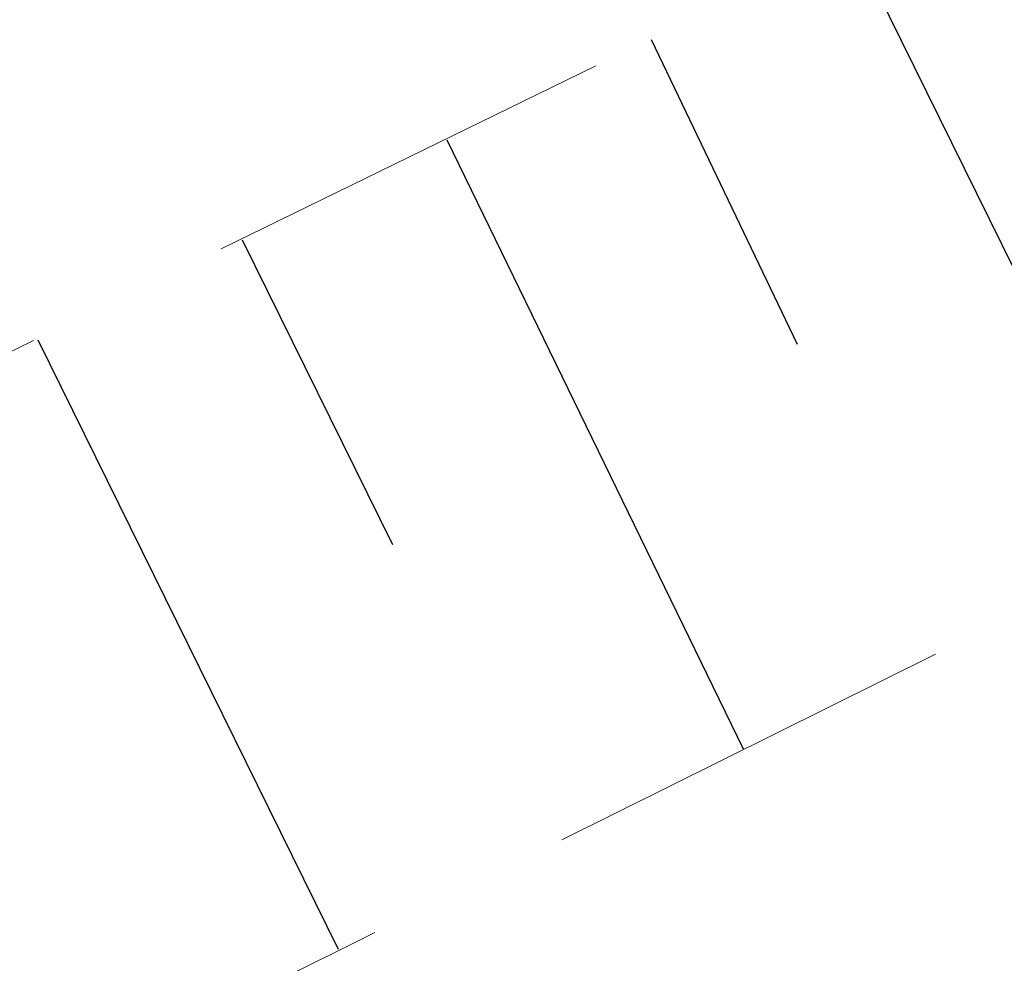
# Model space of a CAD drawing. Header units: metres. Extents: x 7523615 to 7533948, y 5492686 to 5502120.
# Tile 565 of 656: x 7531254.89 to 7531257.25, y 5499091.72 to 5499093.98. Entities that reach past the tile are written whole.
import ezdxf

# ---------------------------------------------------------------- set-up
doc = ezdxf.new("R2010")
doc.units = ezdxf.units.M
doc.linetypes.add('1.0_0.5', pattern=[1.5, 1, -0.5])

msp = doc.modelspace()

# ---------------------------------------------------------------- linework, layer by layer
at = {"layer": '000 Inne (niezydentyfikowane)', "color": 7, "linetype": 'CONTINUOUS', "lineweight": 25, "flags": 128}
for points in [[(7531256.88, 5499094.17), (7531257.6, 5499092.71)], [(7531256.4, 5499093.93), (7531256.75, 5499093.2)], [(7531255.91, 5499093.69), (7531256.62, 5499092.23)], [(7531255.42, 5499093.45), (7531255.78, 5499092.72)], [(7531254.93, 5499093.21), (7531255.65, 5499091.75)]]:
    msp.add_lwpolyline(points, dxfattribs=at)
at = {"layer": 'skarpa nieumocniona', "color": 7, "linetype": '1.0_0.5', "lineweight": 18, "flags": 128}
msp.add_lwpolyline([(7531506.46, 5499259.74), (7531477.66, 5499244.45), (7531425.13, 5499215.04), (7531402.52, 5499199.71), (7531363.2, 5499166.6), (7531329.4, 5499138.81), (7531286.39, 5499107.01), (7531243.09, 5499085.51), (7531208.05, 5499070.11), (7531174.88, 5499053.99), (7531131.5, 5499027.17), (7531096, 5499001.97), (7531090.64, 5498997.56), (7531093.54, 5499001.23), (7531094.57, 5499003.01), (7531131.88, 5499029.31), (7531174.97, 5499055.87), (7531208.02, 5499071.69), (7531242.95, 5499087.36), (7531285.09, 5499107.95), (7531328.43, 5499140.14), (7531362.22, 5499167.65), (7531402.11, 5499201.31), (7531422.93, 5499216.4), (7531477.57, 5499246.07), (7531506.06, 5499260.89)], close=True, dxfattribs=at)
msp.add_lwpolyline([(7531506.46, 5499259.74), (7531477.66, 5499244.45), (7531425.13, 5499215.04), (7531402.52, 5499199.71), (7531363.2, 5499166.6), (7531329.4, 5499138.81), (7531286.39, 5499107.01), (7531243.09, 5499085.51), (7531208.05, 5499070.11), (7531174.88, 5499053.99), (7531131.5, 5499027.17), (7531096, 5499001.97), (7531090.64, 5498997.56), (7531093.54, 5499001.23), (7531094.57, 5499003.01), (7531131.88, 5499029.31), (7531174.97, 5499055.87), (7531208.02, 5499071.69), (7531242.95, 5499087.36), (7531285.09, 5499107.95), (7531328.43, 5499140.14), (7531362.22, 5499167.65), (7531402.11, 5499201.31), (7531422.93, 5499216.4), (7531477.57, 5499246.07), (7531506.06, 5499260.89)], close=True, dxfattribs=at)

doc.saveas('drawing.dxf')
